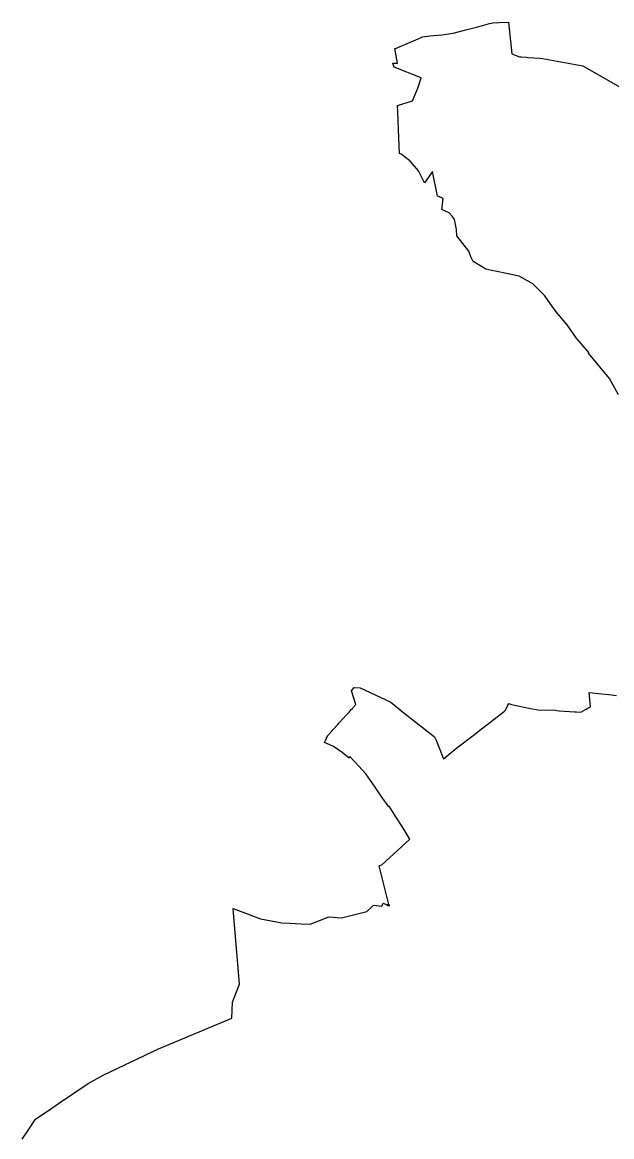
# Model space of a CAD drawing. Extents: x -266199 to -261993, y -1239047 to -1235108.
# Drawn here: x -265036 to -264099, y -1236972 to -1235200 of the extents above; entities that cross this region are included whole.
import ezdxf

# ---------------------------------------------------------------- set-up
doc = ezdxf.new("R2010")
doc.units = 0
doc.layers.add('body_kn', color=7, linetype='Continuous')
doc.layers.add('katuz_linie', color=7, linetype='Continuous')

msp = doc.modelspace()

# ---------------------------------------------------------------- linework, layer by layer
at = {"layer": 'body_kn'}
for p, q in [((-264350.8, -1235216.65), (-264350.8, -1235216.65)), ((-264330.6, -1235211.45), (-264330.6, -1235211.45)), ((-264330.4, -1235211.4), (-264330.4, -1235211.4)), ((-264311.45, -1235206.85), (-264311.45, -1235206.85)), ((-264293, -1235201.6), (-264293, -1235201.6)), ((-264287.65, -1235200.35), (-264287.65, -1235200.35)), ((-264277.61, -1235200.04), (-264277.61, -1235200.04)), ((-264263, -1235199.6), (-264263, -1235199.6)), ((-264423.7, -1235233.35), (-264423.7, -1235233.35)), ((-264406.5, -1235225.75), (-264406.5, -1235225.75)), ((-264399.5, -1235222.6), (-264399.5, -1235222.6)), ((-264387.7, -1235221.26), (-264387.7, -1235221.26)), ((-264375, -1235220), (-264375, -1235220)), ((-264368.5, -1235219.3), (-264368.5, -1235219.3)), ((-264443.33, -1235241.29), (-264443.33, -1235241.29)), ((-264442.42, -1235241.13), (-264442.42, -1235241.13)), ((-264257.35, -1235249.9), (-264257.35, -1235249.9)), ((-264446.76, -1235264.81), (-264446.76, -1235264.81)), ((-264439.25, -1235264.7), (-264439.25, -1235264.7)), ((-264245.5, -1235254.3), (-264245.5, -1235254.3)), ((-264242.69, -1235254.53), (-264242.69, -1235254.53)), ((-264234.1, -1235255.25), (-264234.1, -1235255.25)), ((-264232.05, -1235255.37), (-264232.05, -1235255.37)), ((-264212.8, -1235256.5), (-264212.8, -1235256.5)), ((-264208.64, -1235257.24), (-264208.64, -1235257.24)), ((-264144.4, -1235268.6), (-264144.4, -1235268.6)), ((-264444.8, -1235271.1), (-264444.8, -1235271.1)), ((-264407.15, -1235304.35), (-264407.15, -1235304.35)), ((-264401.5, -1235288.05), (-264401.5, -1235288.05)), ((-264408.45, -1235307.95), (-264408.45, -1235307.95)), ((-264439.3, -1235331.85), (-264439.3, -1235331.85)), ((-264415.35, -1235324.5), (-264415.35, -1235324.5)), ((-264438.89, -1235341.54), (-264438.89, -1235341.54)), ((-264438.26, -1235356.03), (-264438.26, -1235356.03)), ((-264437.63, -1235370.85), (-264437.63, -1235370.85)), ((-264436.02, -1235408.46), (-264436.02, -1235408.46)), ((-264433.65, -1235409.25), (-264433.65, -1235409.25)), ((-264419.6, -1235420), (-264419.6, -1235420)), ((-264419.38, -1235420.25), (-264419.38, -1235420.25)), ((-264405.95, -1235435.8), (-264405.95, -1235435.8)), ((-264383.85, -1235436.75), (-264383.85, -1235436.75)), ((-264396.15, -1235454.95), (-264396.15, -1235454.95)), ((-264375.85, -1235476), (-264375.85, -1235476)), ((-264375, -1235476.3), (-264375, -1235476.3)), ((-264368.98, -1235478.97), (-264368.98, -1235478.97)), ((-264367, -1235482.75), (-264367, -1235482.75)), ((-264366.65, -1235480), (-264366.65, -1235480)), ((-264368.88, -1235497.49), (-264368.88, -1235497.49)), ((-264368.68, -1235495.92), (-264368.68, -1235495.92)), ((-264368.5, -1235494.51), (-264368.5, -1235494.51)), ((-264368.27, -1235492.71), (-264368.27, -1235492.71)), ((-264367.9, -1235489.78), (-264367.9, -1235489.78)), ((-264367.16, -1235484), (-264367.16, -1235484)), ((-264367.03, -1235482.98), (-264367.03, -1235482.98)), ((-264357, -1235502.9), (-264357, -1235502.9)), ((-264352.35, -1235507.77), (-264352.35, -1235507.77)), ((-264348.68, -1235513.04), (-264348.68, -1235513.04)), ((-264345.99, -1235526.42), (-264345.99, -1235526.42)), ((-264345.28, -1235529.94), (-264345.28, -1235529.94)), ((-264344.86, -1235539.33), (-264344.86, -1235539.33)), ((-264326.04, -1235563.83), (-264326.04, -1235563.83)), ((-264322.54, -1235572.65), (-264322.54, -1235572.65)), ((-264318.9, -1235579.98), (-264318.9, -1235579.98)), ((-264311.08, -1235584.83), (-264311.08, -1235584.83)), ((-264305.65, -1235588.2), (-264305.65, -1235588.2)), ((-264298.89, -1235592.4), (-264298.89, -1235592.4)), ((-264289.45, -1235594.37), (-264289.45, -1235594.37)), ((-264278.94, -1235596.57), (-264278.94, -1235596.57)), ((-264268.6, -1235598.6), (-264268.6, -1235598.6)), ((-264245.6, -1235603.12), (-264245.6, -1235603.12)), ((-264223.91, -1235615.33), (-264223.91, -1235615.33)), ((-264205.21, -1235634.78), (-264205.21, -1235634.78)), ((-264196.65, -1235646.86), (-264196.65, -1235646.86)), ((-264186.88, -1235659.94), (-264186.88, -1235659.94)), ((-264169.75, -1235680.55), (-264169.75, -1235680.55)), ((-264155.12, -1235701.34), (-264155.12, -1235701.34)), ((-264135.68, -1235725.69), (-264135.68, -1235725.69)), ((-264135.07, -1235724.81), (-264135.07, -1235724.81)), ((-264102.26, -1235766.16), (-264102.26, -1235766.16)), ((-264508.4, -1236257.6), (-264508.4, -1236257.6)), ((-264498.6, -1236258.3), (-264498.6, -1236258.3)), ((-264512.4, -1236262.8), (-264512.4, -1236262.8)), ((-264512.3, -1236263.14), (-264512.3, -1236263.14)), ((-264459.05, -1236276.85), (-264459.05, -1236276.85)), ((-264134.46, -1236265.3), (-264134.46, -1236265.3)), ((-264108.9, -1236268.29), (-264108.9, -1236268.29)), ((-264103.34, -1236268.94), (-264103.34, -1236268.94)), ((-264516.31, -1236296.61), (-264516.31, -1236296.61)), ((-264512.72, -1236292.66), (-264512.72, -1236292.66)), ((-264510.97, -1236290.73), (-264510.97, -1236290.73)), ((-264510.3, -1236289.99), (-264510.3, -1236289.99)), ((-264505.6, -1236284.8), (-264505.6, -1236284.8)), ((-264450, -1236281.1), (-264450, -1236281.1)), ((-264429.06, -1236297.66), (-264429.06, -1236297.66)), ((-264269.1, -1236295), (-264269.1, -1236295)), ((-264267.8, -1236293.7), (-264267.8, -1236293.7)), ((-264263.61, -1236285.67), (-264263.61, -1236285.67)), ((-264262.28, -1236283.13), (-264262.28, -1236283.13)), ((-264257.92, -1236284.77), (-264257.92, -1236284.77)), ((-264228, -1236291.17), (-264228, -1236291.17)), ((-264215.69, -1236292.97), (-264215.69, -1236292.97)), ((-264188.33, -1236293.88), (-264188.33, -1236293.88)), ((-264186.11, -1236294.24), (-264186.11, -1236294.24)), ((-264182.28, -1236294.86), (-264182.28, -1236294.86)), ((-264158, -1236296.32), (-264158, -1236296.32)), ((-264156.04, -1236296.44), (-264156.04, -1236296.44)), ((-264154.45, -1236296.53), (-264154.45, -1236296.53)), ((-264148.51, -1236296.89), (-264148.51, -1236296.89)), ((-264145.77, -1236295.64), (-264145.77, -1236295.64)), ((-264144.93, -1236295.19), (-264144.93, -1236295.19)), ((-264139.18, -1236292.05), (-264139.18, -1236292.05)), ((-264136.63, -1236290.66), (-264136.63, -1236290.66)), ((-264132.2, -1236288.25), (-264132.2, -1236288.25)), ((-264532.58, -1236314.55), (-264532.58, -1236314.55)), ((-264531.41, -1236313.26), (-264531.41, -1236313.26)), ((-264526.65, -1236308.01), (-264526.65, -1236308.01)), ((-264526.26, -1236307.57), (-264526.26, -1236307.57)), ((-264520.38, -1236301.1), (-264520.38, -1236301.1)), ((-264517.71, -1236298.15), (-264517.71, -1236298.15)), ((-264544.69, -1236327.89), (-264544.69, -1236327.89)), ((-264541.98, -1236324.91), (-264541.98, -1236324.91)), ((-264533.81, -1236315.9), (-264533.81, -1236315.9)), ((-264400.05, -1236320.61), (-264400.05, -1236320.61)), ((-264316.9, -1236332.3), (-264316.9, -1236332.3)), ((-264305.7, -1236323.1), (-264305.7, -1236323.1)), ((-264301.8, -1236320.6), (-264301.8, -1236320.6)), ((-264555.3, -1236345.1), (-264555.3, -1236345.1)), ((-264552.92, -1236339.75), (-264552.92, -1236339.75)), ((-264552.11, -1236337.92), (-264552.11, -1236337.92)), ((-264551.92, -1236337.51), (-264551.92, -1236337.51)), ((-264551.68, -1236346.84), (-264551.68, -1236346.84)), ((-264551.31, -1236336.13), (-264551.31, -1236336.13)), ((-264550.76, -1236334.9), (-264550.76, -1236334.9)), ((-264550.5, -1236334.3), (-264550.5, -1236334.3)), ((-264380.6, -1236336), (-264380.6, -1236336)), ((-264378.59, -1236340.44), (-264378.59, -1236340.44)), ((-264375, -1236348.4), (-264375, -1236348.4)), ((-264541.2, -1236351.6), (-264541.2, -1236351.6)), ((-264527.1, -1236361.2), (-264527.1, -1236361.2)), ((-264514.95, -1236367.47), (-264514.95, -1236367.47)), ((-264344.8, -1236353.5), (-264344.8, -1236353.5)), ((-264516.38, -1236369.72), (-264516.38, -1236369.72)), ((-264501.3, -1236382.01), (-264501.3, -1236382.01)), ((-264500.69, -1236382.66), (-264500.69, -1236382.66)), ((-264366.4, -1236370.9), (-264366.4, -1236370.9)), ((-264489.4, -1236394.7), (-264489.4, -1236394.7)), ((-264482.22, -1236405.36), (-264482.22, -1236405.36)), ((-264474.86, -1236416.3), (-264474.86, -1236416.3)), ((-264465.3, -1236430.5), (-264465.3, -1236430.5)), ((-264453.1, -1236447.2), (-264453.1, -1236447.2)), ((-264452.5, -1236446.5), (-264452.5, -1236446.5)), ((-264450.05, -1236450.32), (-264450.05, -1236450.32)), ((-264441.75, -1236463.25), (-264441.75, -1236463.25)), ((-264431, -1236480), (-264431, -1236480)), ((-264419.9, -1236498.6), (-264419.9, -1236498.6)), ((-264468.6, -1236541), (-264468.6, -1236541)), ((-264464.29, -1236539.5), (-264464.29, -1236539.5)), ((-264700.5, -1236609), (-264700.5, -1236609)), ((-264699.91, -1236616.17), (-264699.91, -1236616.17)), ((-264683.68, -1236615.32), (-264683.68, -1236615.32)), ((-264487.8, -1236613.6), (-264487.8, -1236613.6)), ((-264480.82, -1236606.83), (-264480.82, -1236606.83)), ((-264477.7, -1236603.8), (-264477.7, -1236603.8)), ((-264464.3, -1236605.4), (-264464.3, -1236605.4)), ((-264464.18, -1236605.41), (-264464.18, -1236605.41)), ((-264462.27, -1236600.47), (-264462.27, -1236600.47)), ((-264456.89, -1236602.65), (-264456.89, -1236602.65)), ((-264456.36, -1236603.74), (-264456.36, -1236603.74)), ((-264455.08, -1236604.17), (-264455.08, -1236604.17)), ((-264453.95, -1236603.01), (-264453.95, -1236603.01)), ((-264453.7, -1236600.7), (-264453.7, -1236600.7)), ((-264452.47, -1236605.04), (-264452.47, -1236605.04)), ((-264451.83, -1236603.14), (-264451.83, -1236603.14)), ((-264657.1, -1236625.3), (-264657.1, -1236625.3)), ((-264623.2, -1236631.8), (-264623.2, -1236631.8)), ((-264610.3, -1236632.43), (-264610.3, -1236632.43)), ((-264592.29, -1236633.3), (-264592.29, -1236633.3)), ((-264578, -1236634), (-264578, -1236634)), ((-264548.4, -1236622.1), (-264548.4, -1236622.1)), ((-264528.3, -1236623.9), (-264528.3, -1236623.9)), ((-264696.36, -1236660.05), (-264696.36, -1236660.05)), ((-264691.73, -1236732.09), (-264691.73, -1236732.09)), ((-264690.6, -1236729.1), (-264690.6, -1236729.1)), ((-264701.6, -1236758.2), (-264701.6, -1236758.2)), ((-264702.7, -1236783.5), (-264702.7, -1236783.5)), ((-264819.4, -1236832.3), (-264819.4, -1236832.3)), ((-264906.4, -1236873.7), (-264906.4, -1236873.7)), ((-264931.3, -1236887.4), (-264931.3, -1236887.4)), ((-264990.56, -1236927.85), (-264990.56, -1236927.85)), ((-264978.24, -1236919.45), (-264978.24, -1236919.45)), ((-265014.8, -1236944.4), (-265014.8, -1236944.4)), ((-265032.66, -1236971.29), (-265032.66, -1236971.29)), ((-265028.04, -1236964.33), (-265028.04, -1236964.33))]:
    msp.add_line(p, q, dxfattribs=at)
at = {"layer": 'katuz_linie'}
for points in [[(-264087.74, -1235792.21), (-264102.26, -1235766.16), (-264135.68, -1235725.69), (-264135.07, -1235724.81), (-264155.12, -1235701.34), (-264169.75, -1235680.55), (-264186.88, -1235659.94), (-264196.65, -1235646.86), (-264205.21, -1235634.78), (-264223.91, -1235615.33), (-264245.6, -1235603.12), (-264268.6, -1235598.6), (-264278.94, -1235596.57), (-264289.45, -1235594.37), (-264298.89, -1235592.4), (-264305.65, -1235588.2), (-264311.08, -1235584.83), (-264318.9, -1235579.98), (-264322.54, -1235572.65), (-264326.04, -1235563.83), (-264344.86, -1235539.33), (-264345.28, -1235529.94), (-264345.99, -1235526.42), (-264348.68, -1235513.04), (-264352.35, -1235507.77), (-264357, -1235502.9), (-264368.88, -1235497.49), (-264368.68, -1235495.92), (-264368.5, -1235494.51), (-264368.27, -1235492.71), (-264367.9, -1235489.78), (-264367.16, -1235484), (-264367.03, -1235482.98), (-264367, -1235482.75), (-264366.65, -1235480), (-264368.98, -1235478.97), (-264375, -1235476.3), (-264375.85, -1235476), (-264383.85, -1235436.75), (-264396.15, -1235454.95), (-264405.95, -1235435.8), (-264419.38, -1235420.25), (-264419.6, -1235420), (-264433.65, -1235409.25), (-264436.02, -1235408.46), (-264437.63, -1235370.85), (-264438.26, -1235356.03), (-264438.89, -1235341.54), (-264439.3, -1235331.85), (-264415.35, -1235324.5), (-264408.45, -1235307.95), (-264407.15, -1235304.35), (-264401.5, -1235288.05), (-264444.8, -1235271.1), (-264446.76, -1235264.81), (-264439.25, -1235264.7), (-264443.33, -1235241.29), (-264442.42, -1235241.13), (-264423.7, -1235233.35), (-264406.5, -1235225.75), (-264399.5, -1235222.6), (-264387.7, -1235221.26), (-264375, -1235220), (-264368.5, -1235219.3), (-264350.8, -1235216.65), (-264330.6, -1235211.45), (-264330.4, -1235211.4), (-264311.45, -1235206.85), (-264293, -1235201.6), (-264287.65, -1235200.35), (-264277.61, -1235200.04), (-264263, -1235199.6), (-264257.35, -1235249.9), (-264245.5, -1235254.3), (-264242.69, -1235254.53), (-264234.1, -1235255.25), (-264232.05, -1235255.37), (-264212.8, -1235256.5), (-264208.64, -1235257.24), (-264144.4, -1235268.6), (-264086.4, -1235302.14)], [(-265035.87, -1236976.13), (-265032.66, -1236971.29), (-265028.04, -1236964.33), (-265014.8, -1236944.4), (-264990.56, -1236927.85), (-264978.24, -1236919.45), (-264931.3, -1236887.4), (-264906.4, -1236873.7), (-264819.4, -1236832.3), (-264702.7, -1236783.5), (-264701.6, -1236758.2), (-264691.73, -1236732.09), (-264690.6, -1236729.1), (-264696.36, -1236660.05), (-264699.91, -1236616.17), (-264700.5, -1236609), (-264683.68, -1236615.32), (-264657.1, -1236625.3), (-264623.2, -1236631.8), (-264610.3, -1236632.43), (-264592.29, -1236633.3), (-264578, -1236634), (-264548.4, -1236622.1), (-264528.3, -1236623.9), (-264487.8, -1236613.6), (-264480.82, -1236606.83), (-264477.7, -1236603.8), (-264464.3, -1236605.4), (-264464.18, -1236605.41), (-264462.27, -1236600.47), (-264456.89, -1236602.65), (-264456.36, -1236603.74), (-264455.08, -1236604.17), (-264452.47, -1236605.04), (-264451.83, -1236603.14), (-264453.95, -1236603.01), (-264453.7, -1236600.7), (-264468.6, -1236541), (-264464.29, -1236539.5), (-264419.9, -1236498.6), (-264431, -1236480), (-264441.75, -1236463.25), (-264450.05, -1236450.32), (-264452.5, -1236446.5), (-264453.1, -1236447.2), (-264465.3, -1236430.5), (-264474.86, -1236416.3), (-264482.22, -1236405.36), (-264489.4, -1236394.7), (-264500.69, -1236382.66), (-264501.3, -1236382.01), (-264514.95, -1236367.47), (-264516.38, -1236369.72), (-264527.1, -1236361.2), (-264541.2, -1236351.6), (-264551.68, -1236346.84), (-264555.3, -1236345.1), (-264552.92, -1236339.75), (-264552.11, -1236337.92), (-264551.92, -1236337.51), (-264551.31, -1236336.13), (-264550.76, -1236334.9), (-264550.5, -1236334.3), (-264544.69, -1236327.89), (-264541.98, -1236324.91), (-264533.81, -1236315.9), (-264532.58, -1236314.55), (-264531.41, -1236313.26), (-264526.65, -1236308.01), (-264526.26, -1236307.57), (-264520.38, -1236301.1), (-264517.71, -1236298.15), (-264516.31, -1236296.61), (-264512.72, -1236292.66), (-264510.97, -1236290.73), (-264510.3, -1236289.99), (-264505.6, -1236284.8), (-264512.3, -1236263.14), (-264512.4, -1236262.8), (-264508.4, -1236257.6), (-264498.6, -1236258.3), (-264459.05, -1236276.85), (-264450, -1236281.1), (-264429.06, -1236297.66), (-264400.05, -1236320.61), (-264380.6, -1236336), (-264378.59, -1236340.44), (-264375, -1236348.4), (-264366.4, -1236370.9), (-264344.8, -1236353.5), (-264316.9, -1236332.3), (-264305.7, -1236323.1), (-264301.8, -1236320.6), (-264269.1, -1236295), (-264267.8, -1236293.7), (-264263.61, -1236285.67), (-264262.28, -1236283.13), (-264257.92, -1236284.77), (-264228, -1236291.17), (-264215.69, -1236292.97), (-264188.33, -1236293.88), (-264186.11, -1236294.24), (-264182.28, -1236294.86), (-264158, -1236296.32), (-264156.04, -1236296.44), (-264154.45, -1236296.53), (-264148.51, -1236296.89), (-264145.77, -1236295.64), (-264144.93, -1236295.19), (-264139.18, -1236292.05), (-264136.63, -1236290.66), (-264132.2, -1236288.25), (-264134.46, -1236265.3), (-264108.9, -1236268.29), (-264103.34, -1236268.94), (-264090.9, -1236270.15)]]:
    msp.add_lwpolyline(points, dxfattribs=at)

doc.saveas('drawing.dxf')
